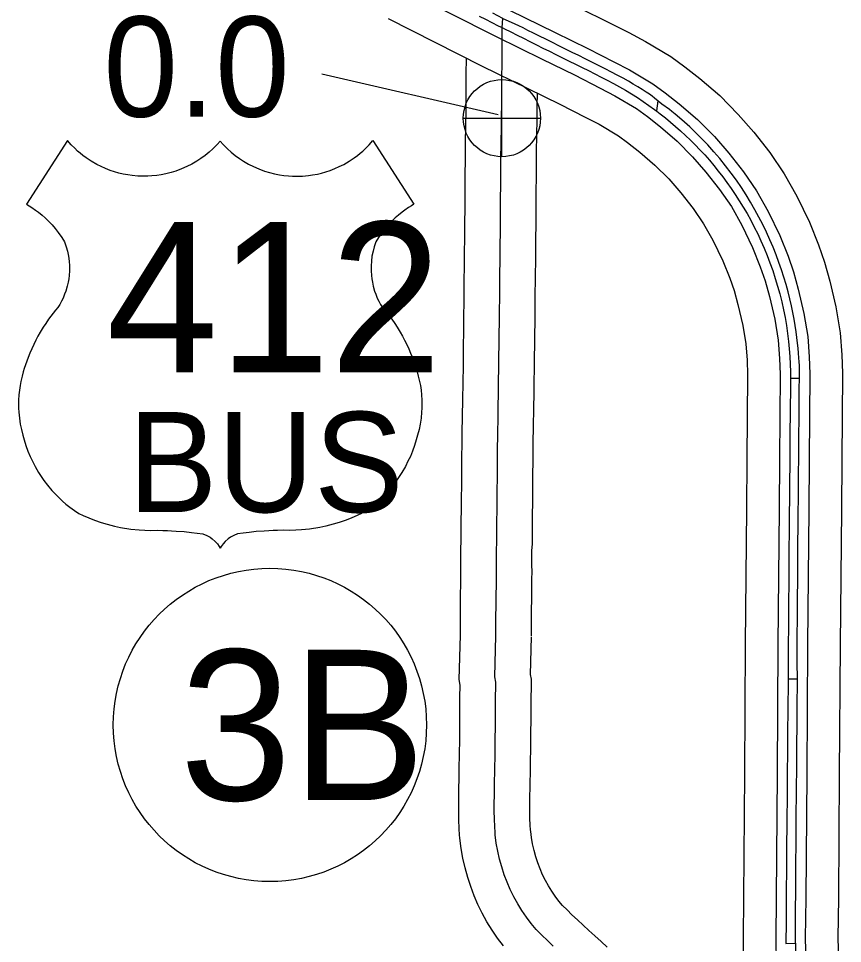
# Model space of a CAD drawing. Extents: x -83719 to 153526, y -11835 to 11446.
# Drawn here: x 8249.9 to 8365.7, y -868.7 to -738.8 of the extents above; entities that cross this region are included whole.
import ezdxf

# ---------------------------------------------------------------- set-up
doc = ezdxf.new("R2010")
doc.units = 0
for name, color, linetype in [('Level 15', 7, 'Continuous'), ('Level 22', 7, 'Continuous'), ('Level 25', 7, 'Continuous'), ('Level 26', 7, 'Continuous'), ('Level 27', 7, 'Continuous'), ('Level 59', 7, 'Continuous')]:
    doc.layers.add(name, color=color, linetype=linetype)

msp = doc.modelspace()

# ---------------------------------------------------------------- linework, layer by layer
at = {"layer": 'Level 15'}
for points in [[(8303.91, -734.65), (8317.01, -741.3), (8323.47, -744.46), (8328.02, -746.69), (8331.63, -748.53), (8333.71, -749.62), (8336.73, -751.42), (8338.26, -752.53), (8340.1, -753.97), (8342.46, -755.99), (8344.62, -758.18), (8346.49, -760.33), (8348.39, -762.76), (8350.06, -765.18), (8351.51, -767.79), (8353.05, -770.92), (8354.12, -773.62), (8354.82, -775.59), (8355.43, -777.81), (8356.17, -780.99), (8356.65, -783.92), (8356.83, -786.51), (8356.93, -788.73), (8356.83, -800.71), (8356.77, -807.7), (8356.61, -826.67), (8356.48, -844.83), (8356.35, -862.26), (8356.29, -867.94), (8356.35, -871.48)], [(8327.32, -736.61), (8331.92, -738.86), (8335.64, -740.75), (8337.98, -741.97), (8341.55, -744.11), (8343.53, -745.54), (8345.65, -747.21), (8348.43, -749.59), (8351.04, -752.23), (8353.23, -754.75), (8355.45, -757.58), (8357.5, -760.56), (8359.27, -763.73), (8361.06, -767.38), (8362.32, -770.55), (8363.17, -772.97), (8363.91, -775.66), (8364.75, -779.28), (8365.35, -782.9), (8365.57, -786.02), (8365.68, -788.58), (8365.58, -800.79), (8365.52, -807.78), (8365.36, -826.74), (8365.23, -844.9), (8365.1, -862.34), (8365.04, -867.91), (8365.1, -871.04)], [(8318.87, -737.57), (8325.3, -740.72), (8329.88, -742.96), (8333.54, -744.83), (8335.74, -745.98), (8339.03, -747.94), (8340.76, -749.2), (8342.75, -750.75), (8345.3, -752.94), (8347.68, -755.35), (8349.7, -757.67), (8351.75, -760.29), (8353.6, -762.98), (8355.21, -765.86), (8356.86, -769.24), (8358.02, -772.16), (8358.8, -774.34), (8359.47, -776.78), (8360.26, -780.18), (8360.79, -783.44), (8360.99, -786.28), (8361.09, -788.66), (8361, -800.75), (8360.93, -807.74), (8360.77, -826.7), (8360.65, -844.86), (8360.52, -862.3), (8360.45, -867.92), (8360.52, -871.27)], [(8301.85, -738.75), (8314.96, -745.4), (8321.45, -748.58), (8325.97, -750.79), (8329.53, -752.6), (8331.47, -753.62), (8334.21, -755.25), (8335.49, -756.18), (8337.2, -757.52), (8339.33, -759.35), (8341.26, -761.3), (8342.96, -763.25), (8344.7, -765.47), (8346.16, -767.6), (8347.45, -769.92), (8348.86, -772.78), (8349.83, -775.23), (8350.44, -776.96), (8350.98, -778.93), (8351.67, -781.88), (8352.09, -784.46), (8352.26, -786.77), (8352.34, -788.81), (8352.25, -800.67), (8352.18, -807.66), (8352.02, -826.63), (8351.9, -844.8), (8351.77, -862.22), (8351.7, -867.96), (8351.77, -871.72)], [(8312.41, -786.9), (8312.49, -780.62), (8312.49, -779.97), (8312.5, -779.23), (8312.51, -778.46), (8312.52, -777.66), (8312.53, -776.83), (8312.53, -775.97), (8312.54, -775.06), (8312.55, -774.13), (8312.57, -773.16), (8312.58, -772.18), (8312.59, -771.18), (8312.6, -770.15), (8312.61, -769.11), (8312.62, -768.05), (8312.63, -766.99), (8312.64, -765.91), (8312.65, -764.81), (8312.65, -763.68), (8312.66, -762.53), (8312.67, -761.39), (8312.68, -760.23), (8312.69, -759.08), (8312.69, -757.91), (8312.7, -756.73), (8312.72, -755.63), (8312.75, -754.39), (8312.77, -753.27), (8312.79, -752.16), (8312.8, -751.06), (8312.8, -749.96), (8312.81, -748.84), (8312.81, -747.7), (8312.82, -746.57), (8312.85, -744.33)], [(8322.41, -787.04), (8322.49, -780.7), (8322.49, -780.02), (8322.5, -779.33), (8322.51, -778.57), (8322.52, -777.77), (8322.52, -776.93), (8322.53, -776.07), (8322.54, -775.18), (8322.55, -774.25), (8322.57, -773.3), (8322.58, -772.3), (8322.59, -771.29), (8322.6, -770.26), (8322.61, -769.22), (8322.62, -768.15), (8322.63, -767.07), (8322.64, -765.97), (8322.65, -764.86), (8322.65, -763.74), (8322.66, -762.61), (8322.67, -761.46), (8322.68, -760.3), (8322.69, -759.14), (8322.69, -757.98), (8322.7, -756.85), (8322.72, -755.82), (8322.75, -754.6), (8322.77, -753.45), (8322.79, -752.29), (8322.8, -751.14), (8322.81, -749.24)], [(8311.99, -825.48), (8311.99, -824.52), (8311.99, -823.53), (8311.99, -822.5), (8312, -821.48), (8312.01, -820.47), (8312.03, -819.43), (8312.05, -818.48), (8312.05, -817.47), (8312.06, -816.46), (8312.05, -815.54), (8312.05, -814.21), (8312.05, -813.23), (8312.12, -812.19), (8312.12, -811.32), (8312.11, -810.23), (8312.12, -809.1), (8312.14, -808.01), (8312.15, -806.89), (8312.17, -805.82), (8312.18, -804.7), (8312.19, -803.55), (8312.19, -802.41), (8312.2, -801.24), (8312.21, -800.05), (8312.22, -798.85), (8312.23, -797.64), (8312.26, -796.42), (8312.28, -795.23), (8312.3, -794.04), (8312.32, -792.87), (8312.34, -791.69), (8312.36, -790.54), (8312.41, -786.9)], [(8321.99, -825.49), (8321.99, -824.51), (8321.99, -823.53), (8321.99, -822.57), (8322, -821.6), (8322.01, -820.61), (8322.03, -819.63), (8322.05, -818.59), (8322.05, -817.52), (8322.06, -816.48), (8322.05, -815.49), (8322.05, -814.21), (8322.05, -813.54), (8322.11, -812.53), (8322.12, -811.31), (8322.11, -810.23), (8322.12, -809.21), (8322.14, -808.13), (8322.15, -807.05), (8322.17, -805.93), (8322.18, -804.77), (8322.19, -803.63), (8322.19, -802.47), (8322.2, -801.3), (8322.21, -800.13), (8322.22, -798.96), (8322.23, -797.79), (8322.25, -796.61), (8322.28, -795.42), (8322.3, -794.22), (8322.32, -793.02), (8322.34, -791.84), (8322.36, -790.68), (8322.41, -787.04)], [(8311.88, -853.41), (8311.82, -852.56), (8311.78, -851.29), (8311.76, -850.11), (8311.76, -848.97), (8311.77, -847.86), (8311.78, -846.77), (8311.8, -845.7), (8311.82, -844.66), (8311.84, -843.63), (8311.86, -842.6), (8311.87, -841.58), (8311.89, -840.56), (8311.9, -839.57), (8311.91, -838.59), (8311.92, -837.62), (8311.92, -836.64), (8311.93, -835.7), (8311.93, -834.76), (8311.93, -833.72), (8311.97, -832.8), (8311.97, -832.38), (8311.84, -831.59), (8311.99, -825.37)], [(8321.85, -852.71), (8321.81, -852.05), (8321.77, -851.08), (8321.76, -850.05), (8321.76, -849), (8321.77, -847.95), (8321.78, -846.91), (8321.8, -845.88), (8321.82, -844.85), (8321.84, -843.8), (8321.85, -842.76), (8321.87, -841.72), (8321.89, -840.7), (8321.9, -839.69), (8321.91, -838.68), (8321.92, -837.68), (8321.92, -836.72), (8321.93, -835.75), (8321.93, -834.78), (8321.93, -833.95), (8321.97, -832.96), (8321.96, -831.55), (8321.86, -830.92), (8321.99, -825.61)], [(8318.05, -869.02), (8317.22, -867.92), (8316.44, -866.8), (8315.72, -865.63), (8315.07, -864.44), (8314.46, -863.22), (8313.92, -861.97), (8313.44, -860.68), (8313.02, -859.4), (8312.64, -858.06), (8312.33, -856.71), (8312.08, -855.32), (8311.91, -853.91), (8311.88, -853.41)], [(8332.61, -869.19), (8331.75, -868.4), (8330.89, -867.62), (8330.05, -866.85), (8329.23, -866.1), (8328.43, -865.37), (8327.67, -864.66), (8326.98, -863.98), (8326.36, -863.34), (8325.82, -862.72), (8325.31, -862.05), (8324.82, -861.34), (8324.37, -860.6), (8323.94, -859.82), (8323.54, -859.02), (8323.2, -858.22), (8322.88, -857.37), (8322.59, -856.49), (8322.34, -855.6), (8322.14, -854.71), (8321.97, -853.82), (8321.87, -852.95), (8321.85, -852.71)]]:
    msp.add_lwpolyline(points, dxfattribs=at)
at = {"layer": 'Level 22'}
for points in [[(8278.25, -755.97), (8277.82, -756.45), (8277.22, -757.05), (8276.7, -757.53), (8276.12, -758), (8275.54, -758.42), (8274.96, -758.8), (8274.27, -759.21), (8273.58, -759.56), (8272.82, -759.89), (8272.01, -760.19), (8271.34, -760.4), (8270.63, -760.58), (8269.94, -760.72), (8269.33, -760.81), (8268.65, -760.88), (8268.09, -760.91), (8267.39, -760.92), (8266.68, -760.9), (8265.86, -760.82), (8265.28, -760.74), (8264.6, -760.61), (8264.01, -760.47), (8263.41, -760.3), (8262.8, -760.1), (8262.13, -759.84), (8261.53, -759.57), (8260.89, -759.25), (8260.12, -758.8), (8259.42, -758.33), (8258.96, -757.99), (8258.59, -757.7), (8258.21, -757.38), (8257.8, -756.99), (8257.32, -756.51), (8256.8, -755.92), (8251.03, -764.84), (8251.4, -765.06), (8251.79, -765.31), (8252.3, -765.67), (8252.7, -765.97), (8253.21, -766.39), (8253.66, -766.78), (8254.09, -767.19), (8254.62, -767.76), (8255.07, -768.28), (8255.5, -768.83), (8255.99, -769.53), (8256.37, -770.13), (8256.61, -770.83), (8256.78, -771.43), (8256.92, -772.14), (8257.02, -772.85), (8257.06, -773.49), (8257.06, -774.22), (8257.02, -774.84), (8256.96, -775.33), (8256.87, -775.81), (8256.75, -776.36), (8256.56, -777.04), (8256.39, -777.5), (8256.17, -778.03), (8255.96, -778.48), (8255.72, -778.93), (8255.43, -779.34), (8255.11, -779.72), (8254.77, -780.15), (8254.46, -780.55), (8254.13, -781.01), (8253.73, -781.59), (8253.37, -782.14), (8252.95, -782.83), (8252.64, -783.38), (8252.34, -783.94), (8252.04, -784.55), (8251.77, -785.14), (8251.5, -785.77), (8251.25, -786.39), (8251.06, -786.91), (8250.89, -787.41), (8250.72, -787.93), (8250.57, -788.4), (8250.41, -788.98), (8250.23, -789.74), (8250.13, -790.32), (8250.03, -790.96), (8249.96, -791.63), (8249.92, -792.38), (8249.91, -793.05), (8249.92, -793.48), (8249.95, -794.05), (8250.03, -794.88), (8250.16, -795.75), (8250.31, -796.48), (8250.52, -797.31), (8250.71, -797.95), (8250.96, -798.76), (8251.24, -799.52), (8251.54, -800.26), (8251.86, -800.96), (8252.23, -801.67)], [(8278.25, -755.97), (8278.67, -756.45), (8279.27, -757.05), (8279.8, -757.53), (8280.37, -758), (8280.95, -758.42), (8281.53, -758.8), (8282.23, -759.21), (8282.91, -759.56), (8283.68, -759.89), (8284.49, -760.19), (8285.15, -760.4), (8285.87, -760.58), (8286.56, -760.72), (8287.17, -760.81), (8287.85, -760.88), (8288.41, -760.91), (8289.1, -760.92), (8289.81, -760.9), (8290.64, -760.82), (8291.22, -760.74), (8291.9, -760.61), (8292.49, -760.47), (8293.09, -760.3), (8293.7, -760.1), (8294.37, -759.84), (8294.96, -759.57), (8295.6, -759.25), (8296.37, -758.8), (8297.08, -758.33), (8297.54, -757.99), (8297.9, -757.7), (8298.28, -757.38), (8298.7, -756.99), (8299.17, -756.51), (8299.7, -755.92), (8305.47, -764.84), (8305.1, -765.06), (8304.71, -765.31), (8304.2, -765.67), (8303.8, -765.97), (8303.28, -766.39), (8302.84, -766.78), (8302.41, -767.19), (8301.87, -767.76), (8301.42, -768.28), (8301, -768.83), (8300.5, -769.53), (8300.13, -770.13), (8299.88, -770.83), (8299.72, -771.43), (8299.57, -772.14), (8299.48, -772.85), (8299.44, -773.49), (8299.44, -774.22), (8299.48, -774.84), (8299.54, -775.33), (8299.62, -775.81), (8299.74, -776.36), (8299.94, -777.04), (8300.1, -777.5), (8300.32, -778.03), (8300.53, -778.48), (8300.78, -778.93), (8301.07, -779.34), (8301.38, -779.72), (8301.73, -780.15), (8302.03, -780.55), (8302.37, -781.01), (8302.77, -781.59), (8303.13, -782.14), (8303.54, -782.83), (8303.86, -783.38), (8304.15, -783.94), (8304.45, -784.55), (8304.73, -785.14), (8305, -785.77), (8305.24, -786.39), (8305.43, -786.91), (8305.61, -787.41), (8305.77, -787.93), (8305.92, -788.4), (8306.08, -788.98), (8306.26, -789.74), (8306.37, -790.32), (8306.46, -790.96), (8306.53, -791.63), (8306.58, -792.38), (8306.59, -793.05), (8306.58, -793.48), (8306.55, -794.05), (8306.47, -794.88), (8306.34, -795.75), (8306.19, -796.48), (8305.98, -797.31), (8305.79, -797.95), (8305.54, -798.76), (8305.26, -799.52), (8304.96, -800.26), (8304.63, -800.96), (8304.26, -801.67)], [(8252.23, -801.67), (8252.72, -802.51), (8253.1, -803.11), (8253.49, -803.67), (8253.98, -804.31), (8254.61, -805.06), (8255.13, -805.62), (8255.57, -806.06), (8256.09, -806.54), (8256.57, -806.96), (8257.14, -807.42), (8257.76, -807.87), (8258.38, -808.29), (8258.99, -808.58), (8259.77, -808.91), (8260.57, -809.22), (8261.54, -809.55), (8262.37, -809.8), (8263.39, -810.06), (8264.24, -810.24), (8265.71, -810.47), (8266.85, -810.59), (8267.64, -810.64), (8268.49, -810.66), (8269.42, -810.65), (8270.2, -810.66), (8270.82, -810.68), (8271.42, -810.71), (8272.07, -810.75), (8273.19, -810.84), (8274.2, -810.94), (8275.01, -811.04), (8275.81, -811.16), (8276.35, -811.37), (8276.82, -811.62), (8277.11, -811.83), (8277.55, -812.22), (8277.86, -812.57), (8278.1, -812.92), (8278.25, -813.17)], [(8304.26, -801.67), (8303.78, -802.51), (8303.39, -803.11), (8303, -803.67), (8302.52, -804.31), (8301.88, -805.06), (8301.36, -805.62), (8300.92, -806.06), (8300.41, -806.54), (8299.93, -806.96), (8299.35, -807.42), (8298.73, -807.87), (8298.12, -808.29), (8297.51, -808.58), (8296.72, -808.91), (8295.93, -809.22), (8294.95, -809.55), (8294.12, -809.8), (8293.1, -810.06), (8292.25, -810.24), (8290.79, -810.47), (8289.65, -810.59), (8288.85, -810.64), (8288, -810.66), (8287.07, -810.65), (8286.3, -810.66), (8285.68, -810.68), (8285.08, -810.71), (8284.42, -810.75), (8283.3, -810.84), (8282.3, -810.94), (8281.49, -811.04), (8280.69, -811.16), (8280.14, -811.37), (8279.68, -811.62), (8279.38, -811.83), (8278.95, -812.22), (8278.64, -812.57), (8278.39, -812.92), (8278.25, -813.17)]]:
    msp.add_lwpolyline(points, dxfattribs=at)
at = {"layer": 'Level 25'}
msp.add_line((8292.53, -746.53), (8317.32, -752.27), dxfattribs=at)
at = {"layer": 'Level 26'}
for p, q in [((8317.82, -758.18), (8317.82, -747.34)), ((8312.41, -752.76), (8323.24, -752.76))]:
    msp.add_line(p, q, dxfattribs=at)
msp.add_circle((8317.82, -752.76), 5.42, dxfattribs=at)
at = {"layer": 'Level 27'}
msp.add_circle((8285.23, -837.99), 22, dxfattribs=at)
at = {"layer": 'Level 59'}
for points in [[(8314.61, -738.42), (8315.5, -738.86), (8316.39, -739.32), (8317.28, -739.77), (8317.85, -740.05)], [(8317.95, -738.78), (8316.56, -738)], [(8317.85, -740.05), (8317.95, -738.78)], [(8330.48, -744.91), (8329.54, -744.45), (8328.61, -743.98), (8327.68, -743.52), (8326.75, -743.05), (8325.83, -742.58), (8324.91, -742.12), (8323.99, -741.67), (8323.1, -741.23), (8322.26, -740.82), (8321.49, -740.43), (8320.79, -740.09), (8320.19, -739.8), (8319.69, -739.57), (8317.92, -738.76)], [(8317.41, -786.97), (8317.49, -780.66), (8317.49, -780), (8317.5, -779.28), (8317.51, -778.51), (8317.52, -777.71), (8317.53, -776.88), (8317.53, -776.02), (8317.54, -775.12), (8317.55, -774.19), (8317.57, -773.23), (8317.58, -772.24), (8317.59, -771.23), (8317.6, -770.21), (8317.61, -769.16), (8317.62, -768.1), (8317.63, -767.03), (8317.64, -765.94), (8317.65, -764.83), (8317.65, -763.71), (8317.66, -762.57), (8317.67, -761.42), (8317.68, -760.27), (8317.69, -759.11), (8317.69, -757.95), (8317.7, -756.79), (8317.72, -755.72), (8317.75, -754.5), (8317.77, -753.36), (8317.79, -752.23), (8317.8, -751.1), (8317.8, -749.98), (8317.81, -748.86), (8317.81, -747.74), (8317.82, -746.62), (8317.84, -745.5), (8317.85, -744.38), (8317.86, -743.26), (8317.88, -742.15), (8317.88, -741.05), (8317.85, -740.05)], [(8317.85, -740.05), (8318.17, -740.21), (8319.06, -740.65), (8319.95, -741.1), (8320.85, -741.54), (8321.75, -742), (8322.67, -742.45), (8323.58, -742.91), (8324.5, -743.37), (8325.42, -743.83), (8326.35, -744.29), (8327.27, -744.74), (8328.18, -745.19), (8329.08, -745.64), (8329.97, -746.09), (8330.86, -746.54), (8331.75, -746.99), (8332.63, -747.43), (8333.5, -747.88), (8334.35, -748.34), (8335.2, -748.82), (8336.03, -749.33), (8336.86, -749.86), (8337.68, -750.41), (8338.49, -750.97), (8339.28, -751.54), (8339.59, -751.78)], [(8340.3, -750.79), (8339.26, -749.95), (8338.94, -749.68), (8338.54, -749.4), (8338.07, -749.1), (8337.53, -748.75), (8336.93, -748.38), (8336.28, -747.99), (8335.59, -747.58), (8334.84, -747.16), (8334.04, -746.73), (8333.2, -746.28), (8332.32, -745.84), (8331.41, -745.38), (8330.48, -744.91)], [(8339.72, -750.32), (8339.54, -751.74)], [(8359.62, -789.3), (8359.65, -788.28), (8359.64, -787.91), (8359.62, -787.48), (8359.59, -786.98), (8359.55, -786.41), (8359.5, -785.78), (8359.44, -785.09), (8359.36, -784.35), (8359.27, -783.57), (8359.17, -782.75), (8359.04, -781.89), (8358.89, -781), (8358.71, -780.07), (8358.5, -779.13), (8358.27, -778.15), (8358.02, -777.16), (8357.75, -776.14), (8357.45, -775.11), (8357.11, -774.07), (8356.75, -773.02), (8356.36, -771.96), (8355.93, -770.9), (8355.47, -769.83), (8354.98, -768.77), (8354.47, -767.71), (8353.93, -766.66), (8353.37, -765.62), (8352.77, -764.58), (8352.13, -763.55), (8351.47, -762.52), (8350.77, -761.49), (8350.03, -760.47), (8349.25, -759.46), (8348.44, -758.45), (8347.6, -757.47), (8346.74, -756.52), (8345.88, -755.61), (8345.04, -754.77), (8344.24, -754), (8343.48, -753.31), (8342.79, -752.71), (8342.19, -752.22), (8341.69, -751.82), (8341.35, -751.55), (8340.3, -750.79)], [(8339.59, -751.78), (8340.05, -752.13), (8340.8, -752.72), (8341.52, -753.32), (8342.23, -753.92), (8342.93, -754.55), (8343.62, -755.19), (8344.3, -755.84), (8344.98, -756.51), (8345.65, -757.2), (8346.32, -757.92), (8346.97, -758.66), (8347.6, -759.41), (8348.23, -760.19), (8348.85, -760.99), (8349.44, -761.8), (8350.03, -762.63), (8350.61, -763.48), (8351.17, -764.36), (8351.72, -765.26), (8352.26, -766.17), (8352.78, -767.11), (8353.28, -768.05), (8353.76, -769.01), (8354.22, -770), (8354.66, -771.01), (8355.08, -772.05), (8355.49, -773.1), (8355.87, -774.17), (8356.22, -775.26), (8356.55, -776.35), (8356.86, -777.45), (8357.13, -778.55), (8357.38, -779.66), (8357.61, -780.77), (8357.8, -781.89), (8357.97, -783.01), (8358.1, -784.11), (8358.18, -785.18), (8358.26, -786.25), (8358.32, -787.31), (8358.35, -788.38), (8358.36, -789.33)], [(8316.99, -825.49), (8316.99, -824.51), (8316.99, -823.53), (8316.99, -822.54), (8317, -821.54), (8317.01, -820.54), (8317.03, -819.53), (8317.05, -818.53), (8317.05, -817.5), (8317.06, -816.47), (8317.05, -815.52), (8317.05, -814.21), (8317.05, -813.38), (8317.12, -812.36), (8317.12, -811.31), (8317.11, -810.23), (8317.12, -809.16), (8317.14, -808.07), (8317.15, -806.97), (8317.17, -805.88), (8317.18, -804.73), (8317.19, -803.59), (8317.19, -802.44), (8317.2, -801.27), (8317.21, -800.09), (8317.22, -798.9), (8317.23, -797.71), (8317.26, -796.52), (8317.28, -795.32), (8317.3, -794.13), (8317.32, -792.94), (8317.34, -791.77), (8317.36, -790.61), (8317.41, -786.97)], [(8358.36, -789.33), (8358.37, -789.44), (8358.36, -790.51), (8358.35, -791.6), (8358.34, -792.71), (8358.32, -793.83), (8358.31, -794.98), (8358.29, -796.14)], [(8359.62, -789.31), (8358.36, -789.33)], [(8359.6, -793.2), (8359.6, -792.23), (8359.6, -791.42), (8359.6, -790.77), (8359.6, -790.77), (8359.62, -789.3)], [(8359.34, -831.49), (8359.31, -829.21), (8359.32, -828.62), (8359.33, -827.97), (8359.32, -827.25), (8359.32, -826.47), (8359.33, -825.63), (8359.33, -824.73), (8359.34, -823.78), (8359.34, -822.78), (8359.35, -821.72), (8359.36, -820.63), (8359.37, -819.49), (8359.38, -818.33), (8359.39, -817.12), (8359.39, -815.89), (8359.4, -814.62), (8359.41, -813.32), (8359.42, -811.99), (8359.43, -810.64), (8359.45, -809.28), (8359.46, -807.89), (8359.48, -806.48), (8359.49, -805.07), (8359.5, -803.67), (8359.51, -802.28), (8359.52, -800.89), (8359.53, -799.51), (8359.54, -798.15), (8359.56, -796.8), (8359.58, -795.51), (8359.59, -794.3), (8359.6, -793.2)], [(8358.29, -796.14), (8358.28, -797.31), (8358.27, -798.48), (8358.27, -799.65), (8358.26, -800.82), (8358.26, -802), (8358.25, -803.17), (8358.24, -804.35), (8358.23, -805.53), (8358.21, -806.71), (8358.2, -807.89), (8358.19, -809.08), (8358.17, -810.28), (8358.17, -811.48), (8358.16, -812.69), (8358.15, -813.9), (8358.15, -815.11), (8358.14, -816.33), (8358.13, -817.55), (8358.12, -818.77), (8358.11, -820), (8358.1, -821.22), (8358.09, -822.44), (8358.07, -823.66), (8358.07, -824.87), (8358.06, -826.07), (8358.05, -827.27), (8358.05, -828.47), (8358.05, -829.67), (8358.04, -830.86), (8358.03, -831.49)], [(8316.86, -853.06), (8316.81, -852.3), (8316.78, -851.19), (8316.76, -850.08), (8316.76, -848.98), (8316.77, -847.9), (8316.78, -846.84), (8316.8, -845.79), (8316.82, -844.75), (8316.84, -843.71), (8316.86, -842.68), (8316.87, -841.65), (8316.89, -840.63), (8316.9, -839.63), (8316.91, -838.63), (8316.92, -837.65), (8316.92, -836.68), (8316.93, -835.72), (8316.93, -834.77), (8316.93, -833.84), (8316.97, -832.88), (8316.96, -831.96), (8316.85, -831.25), (8316.99, -825.49)], [(8358.03, -831.49), (8358.03, -832.06), (8358.02, -833.26), (8358.01, -834.47), (8357.99, -835.67), (8357.98, -836.86), (8357.96, -838.05), (8357.95, -839.23), (8357.95, -840.4), (8357.94, -841.55), (8357.93, -842.69), (8357.92, -843.81), (8357.91, -844.91), (8357.91, -846), (8357.9, -847.07), (8357.9, -848.13), (8357.88, -849.17), (8357.87, -850.17), (8357.86, -851.14), (8357.85, -852.1), (8357.84, -853.04), (8357.83, -853.96), (8357.82, -854.88), (8357.81, -855.77), (8357.8, -856.67), (8357.8, -857.57), (8357.79, -858.46), (8357.79, -859.35), (8357.78, -860.22), (8357.78, -861.09), (8357.76, -861.92), (8357.76, -862.74), (8357.75, -863.49), (8357.76, -864.17), (8357.75, -864.79), (8357.76, -865.37), (8357.76, -865.91), (8357.75, -866.42), (8357.74, -866.92), (8357.73, -867.41), (8357.72, -867.88), (8357.71, -868.33), (8357.71, -868.69)], [(8358.03, -831.49), (8359.34, -831.49)], [(8359.08, -868.63), (8359.07, -867.61), (8359.06, -866.45), (8359.07, -866.22), (8359.07, -865.88), (8359.08, -865.25), (8359.08, -864.57), (8359.08, -863.84), (8359.09, -863.07), (8359.1, -862.25), (8359.1, -861.39), (8359.11, -860.5), (8359.11, -859.57), (8359.12, -858.61), (8359.13, -857.61), (8359.14, -856.58), (8359.15, -855.52), (8359.16, -854.43), (8359.17, -853.31), (8359.18, -852.16), (8359.18, -850.99), (8359.19, -849.79), (8359.2, -848.57), (8359.21, -847.33), (8359.23, -846.08), (8359.25, -844.84), (8359.26, -843.61), (8359.26, -842.39), (8359.27, -841.18), (8359.28, -839.98), (8359.29, -838.8), (8359.3, -837.66), (8359.31, -836.6), (8359.32, -835.61), (8359.33, -834.73), (8359.33, -833.96), (8359.34, -833.31), (8359.35, -832.79), (8359.34, -831.49)], [(8325.03, -869.04), (8324.22, -868.28), (8323.43, -867.51), (8322.66, -866.71), (8321.94, -865.87), (8321.26, -864.98), (8320.63, -864.07), (8320.04, -863.11), (8319.5, -862.13), (8319, -861.12), (8318.56, -860.09), (8318.16, -859.03), (8317.8, -857.94), (8317.49, -856.83), (8317.23, -855.71), (8317.03, -854.57), (8316.89, -853.43), (8316.86, -853.06)], [(8357.71, -868.69), (8359.08, -868.63)], [(8359.08, -868.63), (8359.12, -872.03)]]:
    msp.add_lwpolyline(points, dxfattribs=at)

# ---------------------------------------------------------------- texts
at = {"layer": 'Level 22'}
for s, height, p in [('412', 21.12, (8262.26, -788.47)), ('BUS', 14.08, (8265.29, -808.1))]:
    msp.add_text(s, height=height, dxfattribs=at).set_placement(p)
at = {"layer": 'Level 25'}
msp.add_text('0.0', height=14.08, dxfattribs=at).set_placement((8261.84, -752.56))
at = {"layer": 'Level 27'}
msp.add_text('3B', height=21.12, dxfattribs=at).set_placement((8272.56, -848.55))

doc.saveas('drawing.dxf')
